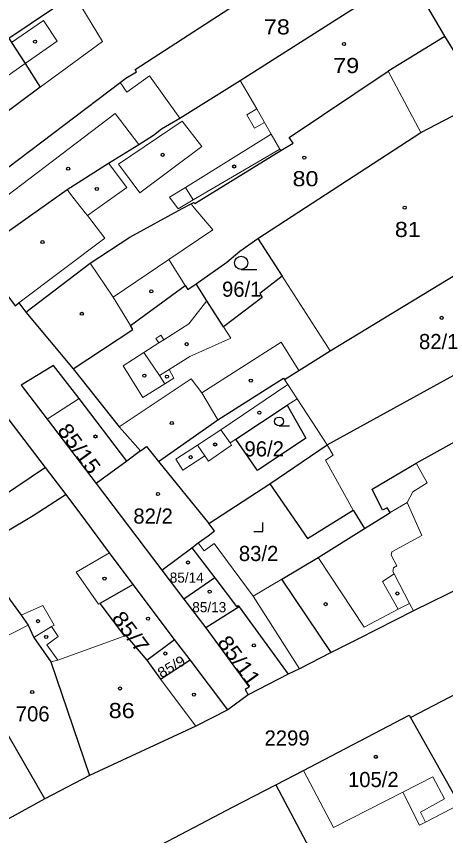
# Model space of a CAD drawing. Extents: x -679733 to -673243, y -1075091 to -1066557.
# Drawn here: x -676445 to -676396.8, y -1071761.5 to -1071669.4 of the extents above; entities that cross this region are included whole.
import ezdxf

# ---------------------------------------------------------------- set-up
doc = ezdxf.new("R2010")
doc.units = 0
doc.header["$LTSCALE"] = 0.68
for name, color, linetype, lineweight in [('1', 7, 'Continuous', 25), ('3', 7, 'Continuous', 25), ('4', 7, 'Continuous', 13), ('5', 7, 'Continuous', 25)]:
    doc.layers.add(name, color=color, linetype=linetype, lineweight=lineweight)
doc.layers.add('2', color=7, linetype='Continuous')

msp = doc.modelspace()

# ---------------------------------------------------------------- linework, layer by layer
at = {"layer": '1'}
for p, q in [((-676396.92, -1071671.69), (-676400.92, -1071664.77)), ((-676443.91, -1071702.66), (-676438.62, -1071709.04)), ((-676441.73, -1071720.1), (-676447.41, -1071712.65)), ((-676439.41, -1071723.14), (-676441.73, -1071720.1)), ((-676425.31, -1071729.15), (-676422.7, -1071732.52)), ((-676428.68, -1071731.63), (-676426.21, -1071734.89)), ((-676422.7, -1071732.52), (-676426.21, -1071734.89)), ((-676426.21, -1071734.89), (-676423.74, -1071738.14)), ((-676420, -1071735.76), (-676423.74, -1071738.14)), ((-676420, -1071735.76), (-676414.5, -1071743.34)), ((-676425.48, -1071741.71), (-676427.23, -1071739.43)), ((-676421.27, -1071747.32), (-676425.48, -1071741.71)), ((-676400.77, -1071748.19), (-676395.26, -1071757.96))]:
    msp.add_line(p, q, dxfattribs=at)
for points in [[(-676445.83, -1071671.91), (-676438.53, -1071666.96), (-676428.58, -1071660.59), (-676428.65, -1071660.49), (-676422.55, -1071656.64), (-676422.48, -1071656.74), (-676416.58, -1071652.94), (-676410.37, -1071648.97), (-676415.56, -1071640.43)], [(-676445.98, -1071686.46), (-676433.35, -1071676.88), (-676432.72, -1071676.4), (-676431.51, -1071675.68), (-676431.67, -1071675.43), (-676411.26, -1071662.18), (-676404.88, -1071658.28)], [(-676449.45, -1071696.12), (-676449.16, -1071695.9), (-676445.73, -1071693.47), (-676439.3, -1071688.9), (-676434.63, -1071685.95), (-676431.25, -1071683.83), (-676429.61, -1071682.8), (-676428.7, -1071682.09), (-676427.79, -1071681.54), (-676426.64, -1071680.89), (-676419.86, -1071676.64), (-676407.57, -1071668.83), (-676400.92, -1071664.77)], [(-676445.83, -1071671.91), (-676445.52, -1071672.4), (-676444.01, -1071674.75), (-676442.31, -1071677.4), (-676447.38, -1071681.13), (-676448.5, -1071679.66), (-676450.13, -1071680.97), (-676445.98, -1071686.46)], [(-676443.91, -1071702.66), (-676436.71, -1071697.18), (-676432.26, -1071694.25), (-676426.37, -1071691.03), (-676425.39, -1071690.51), (-676425.06, -1071690.34), (-676424.98, -1071690.46), (-676415.31, -1071684.52), (-676413.94, -1071683.68), (-676414.36, -1071683.06), (-676403.27, -1071675.59), (-676403.19, -1071675.52), (-676396.92, -1071671.69)], [(-676417.9, -1071694.39), (-676399.59, -1071682.48), (-676392.51, -1071678.79), (-676396.92, -1071671.69)], [(-676429.04, -1071719.44), (-676422.39, -1071714.77), (-676415, -1071710.08), (-676414.9, -1071710.24), (-676413.31, -1071709.22), (-676409.79, -1071707.02), (-676385.21, -1071692.07)], [(-676416.55, -1071721.95), (-676410.12, -1071717.56), (-676392.9, -1071708.11), (-676380.51, -1071700.93), (-676385.21, -1071692.07)], [(-676424.82, -1071699.49), (-676421.37, -1071697.06), (-676419.9, -1071695.81), (-676417.9, -1071694.39)], [(-676417.9, -1071694.39), (-676415.17, -1071698.64), (-676417.67, -1071700.59), (-676417.39, -1071701.04), (-676421.76, -1071704.3), (-676423.6, -1071701.41), (-676424.82, -1071699.49)], [(-676449.45, -1071696.12), (-676445.13, -1071701.95), (-676444.71, -1071701.63), (-676443.91, -1071702.66)], [(-676438.62, -1071709.04), (-676431.9, -1071704.62), (-676432.19, -1071704.15), (-676426.03, -1071699.66), (-676425.73, -1071700.13), (-676424.82, -1071699.49)], [(-676432.6, -1071719.4), (-676437.95, -1071712.38), (-676440.81, -1071708.65), (-676444.45, -1071710.86), (-676441.53, -1071714.68), (-676436.03, -1071721.91)], [(-676438.62, -1071709.04), (-676433.45, -1071715.53), (-676433.13, -1071715.93), (-676431.05, -1071718.24)], [(-676405.92, -1071726.95), (-676403.56, -1071725.5), (-676403.04, -1071725.17), (-676403.37, -1071724.64), (-676403.9, -1071724.92), (-676405.06, -1071722.54), (-676400.12, -1071719.64), (-676384.44, -1071710.9)], [(-676431.05, -1071718.24), (-676430.4, -1071717.77), (-676429.04, -1071719.44)], [(-676431.05, -1071718.24), (-676432.6, -1071719.4), (-676436.03, -1071721.91), (-676428.68, -1071731.63), (-676425.31, -1071729.15)], [(-676429.04, -1071719.44), (-676423.39, -1071726.4), (-676416.55, -1071721.95)], [(-676441.73, -1071720.1), (-676451.61, -1071726.76), (-676447.46, -1071733.65), (-676453.24, -1071737.03), (-676453.14, -1071737.2)], [(-676416.55, -1071721.95), (-676412.33, -1071728.07), (-676407.18, -1071724.89), (-676405.92, -1071726.95)], [(-676439.41, -1071723.14), (-676443.09, -1071725.53), (-676449.07, -1071729.1), (-676445.64, -1071735.04), (-676444.46, -1071736.7), (-676443.67, -1071737.81), (-676443.02, -1071739.21), (-676441.11, -1071741.95), (-676436.77, -1071754.7)], [(-676431.88, -1071733.26), (-676434.53, -1071729.68), (-676437.18, -1071726.1), (-676439.41, -1071723.14)], [(-676377.83, -1071724.46), (-676394.72, -1071733.57), (-676394.77, -1071733.46), (-676400.41, -1071736.23), (-676406.58, -1071739.36), (-676409.68, -1071740.88)], [(-676425.31, -1071729.15), (-676424.6, -1071728.59), (-676423.48, -1071727.78), (-676422.74, -1071727.23), (-676423.39, -1071726.4)], [(-676409.68, -1071740.88), (-676415.19, -1071732.64), (-676411.13, -1071730.23), (-676405.92, -1071726.95)], [(-676422.7, -1071732.52), (-676420.3, -1071735.72), (-676420.11, -1071735.6), (-676420, -1071735.76)], [(-676431.88, -1071733.26), (-676435.63, -1071735.39), (-676432.84, -1071739.04), (-676432.71, -1071738.99), (-676430.35, -1071741.77)], [(-676430.35, -1071741.77), (-676427.23, -1071739.43), (-676431.88, -1071733.26)], [(-676415.87, -1071755.76), (-676412.78, -1071754.15), (-676400.93, -1071747.92), (-676400.77, -1071748.19), (-676373.64, -1071734.03)], [(-676441.8, -1071757.31), (-676447.98, -1071746.65), (-676450.58, -1071741.53), (-676450.65, -1071741.39), (-676453.14, -1071737.2)], [(-676423.74, -1071738.14), (-676418.87, -1071744.77), (-676419.3, -1071745.06), (-676418.96, -1071745.63)], [(-676409.68, -1071740.88), (-676413.2, -1071742.71), (-676414.5, -1071743.34), (-676418.96, -1071745.63), (-676421.27, -1071747.32)], [(-676430.35, -1071741.77), (-676428.83, -1071743.89), (-676425.48, -1071741.71)], [(-676421.27, -1071747.32), (-676424.86, -1071749.18), (-676436.77, -1071754.7), (-676441.8, -1071757.31)], [(-676439.72, -1071768.25), (-676420.67, -1071758.23), (-676415.87, -1071755.76)], [(-676415.87, -1071755.76), (-676410.45, -1071766.01), (-676407.72, -1071764.55)], [(-676441.8, -1071757.31), (-676449.57, -1071761.6), (-676453.16, -1071760.64), (-676448.6, -1071768.11)]]:
    msp.add_lwpolyline(points, dxfattribs=at)
msp.add_lwpolyline([(-676417.93, -1071720.44), (-676420.37, -1071716.95), (-676414.6, -1071713.1), (-676412.5, -1071716.81)], close=True, dxfattribs=at)
at = {"layer": '3'}
for p, q in [((-676419.763, -1071697.88), (-676418.013, -1071697.88)), ((-676415.505, -1071715.45), (-676414.333, -1071715.45))]:
    msp.add_line(p, q, dxfattribs=at)
msp.add_lwpolyline([(-676418.331, -1071727.3), (-676417.33, -1071727.3), (-676417.33, -1071726.3)], dxfattribs=at)
for centre, radius in [((-676419.7629, -1071697.1298), 0.75), ((-676415.5052, -1071714.9474), 0.5025)]:
    msp.add_circle(centre, radius, dxfattribs=at)
at = {"layer": '4'}
for p, q in [((-676438.53, -1071666.96), (-676435.32, -1071672.27)), ((-676445.52, -1071672.4), (-676441.93, -1071669.92)), ((-676441.93, -1071669.92), (-676440.42, -1071672.25)), ((-676444.01, -1071674.75), (-676440.42, -1071672.25)), ((-676435.32, -1071672.27), (-676442.31, -1071677.4)), ((-676449.3, -1071678.44), (-676444.01, -1071674.75)), ((-676399.59, -1071682.48), (-676403.27, -1071675.59)), ((-676432.58, -1071677.96), (-676430.06, -1071676.14)), ((-676430.06, -1071676.14), (-676426.64, -1071680.89)), ((-676433.35, -1071676.88), (-676432.58, -1071677.96)), ((-676418.01, -1071679.84), (-676419.86, -1071676.64)), ((-676418.01, -1071679.84), (-676419.14, -1071680.49)), ((-676417.14, -1071681.36), (-676418.01, -1071679.84)), ((-676433.89, -1071680.36), (-676447.43, -1071690.66)), ((-676431.25, -1071683.83), (-676433.89, -1071680.36)), ((-676419.14, -1071680.49), (-676418.26, -1071682.01)), ((-676433.53, -1071686.03), (-676426.4, -1071681.2)), ((-676426.4, -1071681.2), (-676424.16, -1071684.05)), ((-676418.26, -1071682.01), (-676417.14, -1071681.36)), ((-676416.39, -1071682.66), (-676417.14, -1071681.36)), ((-676416.39, -1071682.66), (-676426, -1071688.65)), ((-676415.41, -1071684.35), (-676416.39, -1071682.66)), ((-676424.16, -1071684.05), (-676431.13, -1071689.25)), ((-676425.13, -1071690.06), (-676415.41, -1071684.35)), ((-676415.31, -1071684.52), (-676415.41, -1071684.35)), ((-676432.58, -1071688.67), (-676434.63, -1071685.95)), ((-676431.13, -1071689.25), (-676433.53, -1071686.03)), ((-676438.91, -1071689.4), (-676439.3, -1071688.9)), ((-676437.26, -1071691.52), (-676438.91, -1071689.4)), ((-676437.02, -1071691.83), (-676432.58, -1071688.67)), ((-676426, -1071688.65), (-676427.8, -1071689.77)), ((-676426, -1071688.65), (-676425.13, -1071690.06)), ((-676427.8, -1071689.77), (-676426.84, -1071691.06)), ((-676426.84, -1071691.06), (-676425.13, -1071690.06)), ((-676425.02, -1071690.96), (-676425.39, -1071690.51)), ((-676422.95, -1071693.44), (-676425.02, -1071690.96)), ((-676437.26, -1071691.52), (-676437.02, -1071691.83)), ((-676437.02, -1071691.83), (-676435.06, -1071694.35)), ((-676427.89, -1071696.76), (-676422.95, -1071693.44)), ((-676444.71, -1071701.63), (-676435.06, -1071694.35)), ((-676434.14, -1071701), (-676427.89, -1071696.76)), ((-676427.89, -1071696.76), (-676426.03, -1071699.66)), ((-676434.14, -1071701), (-676436.71, -1071697.18)), ((-676415.17, -1071698.64), (-676409.79, -1071707.02)), ((-676434.14, -1071701), (-676432.19, -1071704.15)), ((-676423.6, -1071701.41), (-676425.63, -1071703.98)), ((-676428.45, -1071705.78), (-676425.63, -1071703.98)), ((-676421.76, -1071704.3), (-676420.93, -1071705.59)), ((-676429.32, -1071705.62), (-676428.77, -1071705.27)), ((-676429, -1071706.13), (-676429.32, -1071705.62)), ((-676428.45, -1071705.78), (-676429, -1071706.13)), ((-676428.77, -1071705.27), (-676428.45, -1071705.78)), ((-676420.93, -1071705.59), (-676425.54, -1071707.65)), ((-676430.68, -1071707.2), (-676429, -1071706.13)), ((-676424.17, -1071711.73), (-676415.28, -1071706.05)), ((-676415.28, -1071706.05), (-676413.31, -1071709.22)), ((-676433, -1071708.68), (-676430.68, -1071707.2)), ((-676430.68, -1071707.2), (-676428.93, -1071709.78)), ((-676425.54, -1071707.65), (-676427.83, -1071709.09)), ((-676430.8, -1071712.26), (-676433, -1071708.68)), ((-676428.93, -1071709.78), (-676427.83, -1071709.09)), ((-676427.83, -1071709.09), (-676427.32, -1071710.07)), ((-676433.45, -1071715.53), (-676425.39, -1071710.14)), ((-676428.34, -1071710.71), (-676428.93, -1071709.78)), ((-676427.32, -1071710.07), (-676428.34, -1071710.71)), ((-676425.39, -1071710.14), (-676424.17, -1071711.73)), ((-676414.54, -1071710.8), (-676414.9, -1071710.24)), ((-676428.34, -1071710.71), (-676430.8, -1071712.26)), ((-676414.54, -1071710.8), (-676422.04, -1071715.88)), ((-676413.49, -1071712.4), (-676414.54, -1071710.8)), ((-676441.53, -1071714.68), (-676437.95, -1071712.38)), ((-676424.17, -1071711.73), (-676422.39, -1071714.77)), ((-676413.49, -1071712.4), (-676414.6, -1071713.1)), ((-676410.12, -1071717.56), (-676413.49, -1071712.4)), ((-676422.04, -1071715.88), (-676424.68, -1071717.6)), ((-676422.04, -1071715.88), (-676421.01, -1071717.35)), ((-676421.01, -1071717.35), (-676420.37, -1071716.95)), ((-676424.68, -1071717.6), (-676427.1, -1071719.18)), ((-676424.68, -1071717.6), (-676423.84, -1071718.79)), ((-676423.41, -1071719.41), (-676420.83, -1071717.61)), ((-676421.01, -1071717.35), (-676420.83, -1071717.61)), ((-676409.44, -1071718.73), (-676410.12, -1071717.56)), ((-676426.29, -1071720.42), (-676423.84, -1071718.79)), ((-676423.84, -1071718.79), (-676423.41, -1071719.41)), ((-676410.3, -1071719.28), (-676409.44, -1071718.73)), ((-676427.1, -1071719.18), (-676426.29, -1071720.42)), ((-676410.3, -1071719.28), (-676407.18, -1071724.89)), ((-676398.91, -1071721.83), (-676400.12, -1071719.64)), ((-676398.91, -1071721.83), (-676400.52, -1071722.85)), ((-676400.52, -1071722.85), (-676401.15, -1071724.06)), ((-676403.04, -1071725.17), (-676401.15, -1071724.06)), ((-676401.15, -1071724.06), (-676399.51, -1071727.76)), ((-676399.51, -1071727.76), (-676402.86, -1071729.6)), ((-676424.6, -1071728.59), (-676423.92, -1071729.47)), ((-676423.92, -1071729.47), (-676422.8, -1071728.66)), ((-676418.41, -1071734.55), (-676422.8, -1071728.66)), ((-676434.53, -1071729.68), (-676438.29, -1071731.88)), ((-676402.86, -1071729.6), (-676402.93, -1071729.97)), ((-676411.13, -1071730.23), (-676405.98, -1071738.03)), ((-676402.93, -1071729.97), (-676402.3, -1071731.16)), ((-676402.67, -1071731.37), (-676402.74, -1071731.79)), ((-676402.3, -1071731.16), (-676402.67, -1071731.37)), ((-676435.77, -1071735.45), (-676438.29, -1071731.88)), ((-676418.41, -1071734.55), (-676415.19, -1071732.64)), ((-676402.6, -1071732.06), (-676403.9, -1071732.9)), ((-676402.74, -1071731.79), (-676402.6, -1071732.06)), ((-676402.6, -1071732.06), (-676400.86, -1071735.37)), ((-676403.9, -1071732.9), (-676402.13, -1071736.04)), ((-676435.63, -1071735.39), (-676435.77, -1071735.45)), ((-676418.41, -1071734.55), (-676413.2, -1071742.71)), ((-676402.13, -1071736.04), (-676400.86, -1071735.37)), ((-676400.86, -1071735.37), (-676400.41, -1071736.23)), ((-676442.01, -1071735.62), (-676444.46, -1071736.7)), ((-676440.75, -1071737.84), (-676442.01, -1071735.62)), ((-676405.98, -1071738.03), (-676402.13, -1071736.04)), ((-676450.65, -1071741.39), (-676443.67, -1071737.81)), ((-676443.02, -1071739.21), (-676441.05, -1071737.96)), ((-676441.05, -1071737.96), (-676440.75, -1071737.84)), ((-676441.05, -1071737.96), (-676440.29, -1071739.09)), ((-676440.29, -1071739.09), (-676441.57, -1071740.02)), ((-676432.99, -1071739.09), (-676440.34, -1071741.76)), ((-676432.84, -1071739.04), (-676432.99, -1071739.09)), ((-676441.57, -1071740.02), (-676440.34, -1071741.76)), ((-676440.34, -1071741.76), (-676441.11, -1071741.95)), ((-676428.83, -1071743.89), (-676424.86, -1071749.18)), ((-676409.42, -1071760.55), (-676412.78, -1071754.15)), ((-676401.64, -1071756.58), (-676398.24, -1071754.84)), ((-676398.24, -1071754.84), (-676396.95, -1071757.32)), ((-676409.42, -1071760.55), (-676401.64, -1071756.58)), ((-676401.64, -1071756.58), (-676399.74, -1071760.3)), ((-676396.95, -1071757.32), (-676399.66, -1071758.81)), ((-676399.07, -1071759.95), (-676395.26, -1071757.96)), ((-676399.66, -1071758.81), (-676399.07, -1071759.95)), ((-676399.74, -1071760.3), (-676399.07, -1071759.95))]:
    msp.add_line(p, q, dxfattribs=at)
at = {"layer": '5'}
for centre in [(-676442.8868, -1071672.2892), (-676408.2168, -1071672.5592), (-676428.5668, -1071684.9992), (-676412.6868, -1071685.3092), (-676439.1768, -1071686.5592), (-676420.5468, -1071686.3092), (-676435.9568, -1071688.8292), (-676401.4068, -1071690.9392), (-676442.0568, -1071694.7892), (-676429.8468, -1071700.3392), (-676437.6368, -1071702.8492), (-676397.2668, -1071703.2992), (-676425.8668, -1071706.2592), (-676430.6268, -1071709.7992), (-676428.0868, -1071709.9192), (-676418.6768, -1071710.3592), (-676417.7168, -1071713.9592), (-676427.5468, -1071715.1192), (-676436.1068, -1071716.6292), (-676422.6768, -1071717.5292), (-676425.4268, -1071718.9592), (-676429.0968, -1071723.0992), (-676425.7268, -1071730.7792), (-676435.0968, -1071732.5892), (-676423.3068, -1071734.0492), (-676402.2468, -1071734.2592), (-676410.2868, -1071735.4692), (-676442.5468, -1071737.3792), (-676430.2068, -1071737.0892), (-676441.6468, -1071739.1492), (-676418.3468, -1071740.0892), (-676428.2768, -1071741.0092), (-676443.2168, -1071745.3392), (-676433.3668, -1071744.9392), (-676425.0668, -1071745.6192), (-676404.6568, -1071752.6092)]:
    msp.add_circle(centre, 0.175, dxfattribs=at)

# ---------------------------------------------------------------- texts
at = {"layer": '2', "width": 1.15}
for s, p in [('78', (-676417.21, -1071671.479)), ('79', (-676409.43, -1071675.82)), ('80', (-676414, -1071688.529)), ('81', (-676402.52, -1071694.229)), ('86', (-676434.62, -1071748.259))]:
    msp.add_text(s, height=1.7, dxfattribs=at).set_placement(p)
at = {"layer": '2'}
for s, height, p in [('96/1', 1.7, (-676421.91, -1071700.94)), ('82/1', 1.7, (-676399.81, -1071706.82)), ('96/2', 1.7, (-676419.39, -1071718.87)), ('82/2', 1.7, (-676431.86, -1071726.42)), ('83/2', 1.7, (-676420.02, -1071730.62)), ('85/14', 1.14, (-676427.78, -1071733.05)), ('85/13', 1.14, (-676425.25, -1071736.37)), ('706', 1.7, (-676445.05, -1071748.63)), ('2299', 1.7, (-676417.14, -1071751.34)), ('105/2', 1.7, (-676407.78, -1071756.009))]:
    msp.add_text(s, height=height, dxfattribs=at).set_placement(p)
for s, height, rotation, width, p in [('85/15', 1.7, 306, 1.1, (-676440.457, -1071715.959)), ('85/7', 1.7, 307, 1.15, (-676434.378, -1071737.061)), ('85/11', 1.7, 306, 1.1, (-676422.517, -1071739.779)), ('85/9', 1.14, 30, 1.1, (-676428.725, -1071743.793))]:
    msp.add_text(s, height=height, rotation=rotation, dxfattribs=dict(at, width=width)).set_placement(p)

doc.saveas('drawing.dxf')
